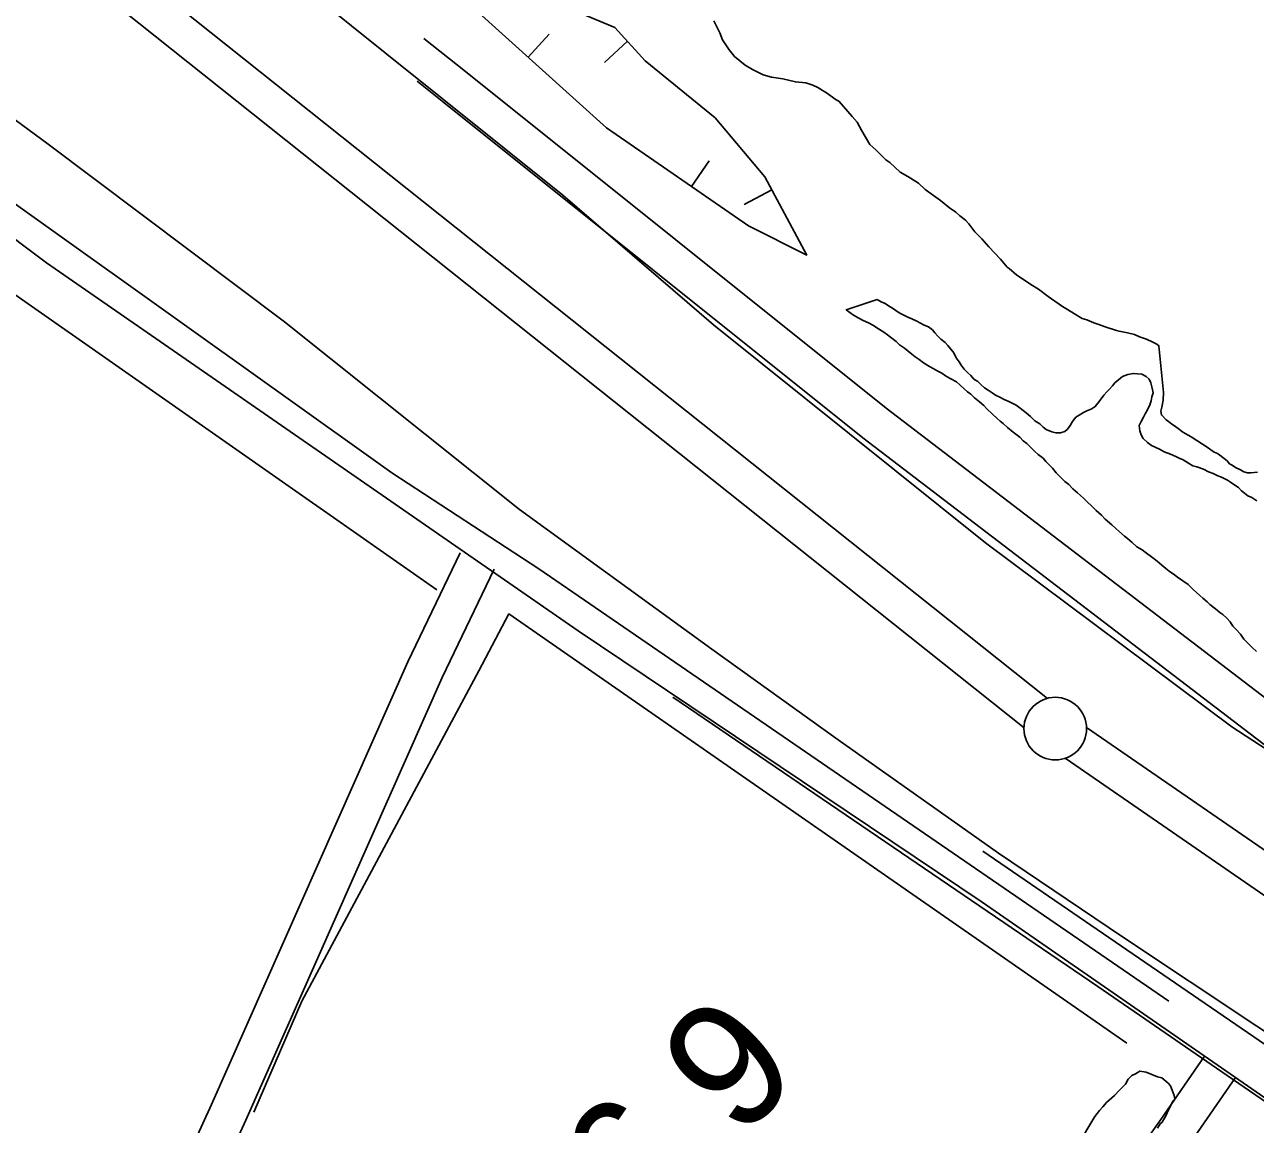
# Model space of a CAD drawing. Extents: x 3263578 to 3301413, y 764927 to 798602.
# Drawn here: x 3278932 to 3279915, y 782328 to 783206 of the extents above; entities that cross this region are included whole.
import ezdxf

# ---------------------------------------------------------------- set-up
doc = ezdxf.new("R2010")
doc.units = 0
for name, color, linetype in [('V-BORW-LINE', 7, 'Continuous'), ('V-LEVE-TOET', 7, 'Continuous'), ('V-ROAD-CNTR', 7, 'Continuous'), ('V-SITE-VEGE', 7, 'Continuous'), ('V-SURV-IDEN', 7, 'Continuous'), ('V-SURV-LINE', 7, 'Continuous'), ('V-TOPO-SHOR', 7, 'Continuous')]:
    doc.layers.add(name, color=color, linetype=linetype)

msp = doc.modelspace()

# ---------------------------------------------------------------- linework, layer by layer
at = {"layer": 'V-BORW-LINE'}
for p, q in [((3279334.15, 783180.09), (3279350.9, 783198.65)), ((3279413.37, 783192.86), (3279394.98, 783175.93)), ((3279464.51, 783076.94), (3279478.69, 783097.53)), ((3279528.77, 783074.22), (3279506.73, 783062.42))]:
    msp.add_line(p, q, dxfattribs=at)
for points in [[(3279285.65, 783223.19), (3279289.29, 783220.6), (3279396.58, 783123.7), (3279510.01, 783045.61), (3279556.68, 783022.11), (3279523.22, 783084.59), (3279483.36, 783131.83), (3279427.6, 783177.4), (3279403.26, 783203.85), (3279368.35, 783218.46), (3279316.97, 783253.04), (3279304.74, 783269.5)], [(3279368.35, 783218.46), (3279403.26, 783203.85), (3279427.6, 783177.4), (3279483.36, 783131.83), (3279523.22, 783084.59), (3279556.68, 783022.11), (3279510.01, 783045.61), (3279396.58, 783123.7), (3279289.29, 783220.6)]]:
    msp.add_lwpolyline(points, dxfattribs=at)
at = {"layer": 'V-LEVE-TOET'}
for points in [[(3279361.72, 783070.08), (3279219.88, 783183.62), (3279088.08, 783289.6), (3278974.22, 783382.53), (3278842.86, 783491.6), (3278728.3, 783585.83), (3278557.71, 783725.48), (3278395.18, 783844.66), (3278281.67, 783929.9), (3278230.78, 783969.18), (3278200.89, 783991.16), (3278176.31, 784011.83), (3278112.46, 784059.29)], [(3278793.11, 783227.05), (3278949.69, 783111.49), (3279139.58, 782968.79), (3279327.28, 782819.02), (3279480.86, 782707.38), (3279581.82, 782635.21), (3279709.64, 782544.47), (3279808.68, 782477.72), (3279916.03, 782406.45), (3280002.04, 782349.28), (3280021.19, 782335.02), (3280059.71, 782307.1), (3280121.4, 782267.05), (3280184.42, 782221.4), (3280294.41, 782139.51), (3280497.51, 781995.15), (3280744.96, 781825.78)], [(3280537.95, 782178.13), (3280496.38, 782202.5), (3280476.85, 782218.17), (3280431.98, 782248.58), (3280419.95, 782258.54), (3280412.07, 782266.24), (3280402.83, 782275.96), (3280397.75, 782283.43), (3280386.24, 782301.17), (3280375.01, 782311.71), (3280323.91, 782352.6), (3280242.92, 782411.1), (3280109.9, 782501.31), (3279985.98, 782586.8), (3279896.21, 782645.43), (3279699.3, 782792.32), (3279482.07, 782966.58), (3279361.72, 783070.08)]]:
    msp.add_lwpolyline(points, dxfattribs=at)
at = {"layer": 'V-ROAD-CNTR'}
msp.add_line((3279948.58, 782328.38), (3279892.27, 782367.11), dxfattribs=at)
for points in [[(3282339.2, 780676.45), (3281669.91, 781127.28), (3281157.6, 781479.06), (3280573.12, 781894.7), (3279995.85, 782298.36), (3279696.61, 782505.44), (3279374.06, 782722.15), (3278949.41, 783016.08), (3278639.59, 783248.96), (3278344.88, 783480.81)], [(3279250.78, 783195.03), (3279284.09, 783168.65), (3279620.02, 782899.87), (3279947.62, 782649.41), (3280177.56, 782489.88)], [(3279245.39, 783161.03), (3279265.41, 783145.17), (3279601.54, 782876.24), (3279929.95, 782625.16), (3280160.46, 782465.23)], [(3279279.9, 782784.46), (3279238.11, 782697.48), (3279081.29, 782343.82), (3278908.09, 781964.99)], [(3279306.94, 782771.47), (3279265.35, 782684.9), (3279108.64, 782331.5), (3278935.38, 781952.52)], [(3279892.27, 782367.11), (3279789.09, 782438.1), (3279449.63, 782669.18)], [(3279874.32, 782382.43), (3279839.46, 782331.85), (3279803.89, 782282.22), (3279771.03, 782214.97), (3279685.43, 782061.84), (3279494.08, 781691.74), (3279468.56, 781639.2), (3279439.96, 781586.72), (3279360.37, 781435.71), (3279329.44, 781387.33), (3279283.05, 781317.18), (3279248.72, 781272.05), (3279221.39, 781233.82), (3279204.6, 781203.22), (3279173.49, 781139.23), (3279102.03, 780990.84), (3279048.11, 780872.05), (3278967.53, 780710.13), (3278836.16, 780452.61), (3278791.27, 780366.18)], [(3279899.02, 782365.41), (3279864, 782314.6), (3279829.74, 782266.79), (3279797.62, 782201.06), (3279711.85, 782047.63), (3279520.9, 781678.29), (3279495.24, 781625.47), (3279466.4, 781572.55), (3279386.32, 781420.61), (3279354.59, 781370.97), (3279307.53, 781299.8), (3279272.86, 781254.23), (3279246.83, 781217.83), (3279231.26, 781189.44), (3279200.49, 781126.16), (3279160.23, 781042.56)]]:
    msp.add_lwpolyline(points, dxfattribs=at)
at = {"layer": 'V-SITE-VEGE'}
for points in [[(3279696.44, 783035.02), (3279690.95, 783040.79), (3279686.04, 783047.11), (3279683.3, 783049.99), (3279678.88, 783053.48), (3279675.57, 783056.38), (3279670.6, 783059.88), (3279663.42, 783065.7), (3279657.89, 783069.78), (3279651.25, 783074.45), (3279645.75, 783079.66), (3279637.43, 783084.93), (3279631.33, 783088.46), (3279623.07, 783095.99), (3279619.75, 783098.33), (3279612.06, 783105.84), (3279607.1, 783110.47), (3279600.62, 783121.33), (3279596.85, 783128.19), (3279593.02, 783132.79), (3279582.62, 783144.88), (3279579.29, 783146.65), (3279573.21, 783151.31), (3279565.44, 783156.01), (3279561.55, 783157.79), (3279555.96, 783159.62), (3279547.53, 783160.4), (3279537.46, 783162.9), (3279528.48, 783164.25), (3279521.77, 783166.11), (3279513.43, 783170.26), (3279507.32, 783173.8), (3279499.05, 783180.76), (3279494.68, 783185.94), (3279489.25, 783193.96), (3279487.14, 783199.65), (3279482.31, 783209.34)], [(3279916.46, 782848.72), (3279911.38, 782848.29), (3279908.56, 782848.36), (3279905.76, 782848.99), (3279902.99, 782850.75), (3279899.1, 782852.54), (3279896.33, 782854.3), (3279894.1, 782855.48), (3279892.47, 782857.77), (3279886.39, 782862.43), (3279884.73, 782863.6), (3279881.95, 782864.8), (3279879.18, 782866.56), (3279876.42, 782868.88), (3279872.53, 782871.23), (3279863.67, 782877.08), (3279857, 782880.63), (3279854.25, 782882.95), (3279850.38, 782885.86), (3279848.15, 782887.04), (3279845.4, 782889.37), (3279843.73, 782890.53), (3279839.9, 782894.57), (3279839.4, 782897.4), (3279840.05, 782900.76), (3279841.32, 782906.36), (3279841.47, 782912.55), (3279837.9, 782949.81), (3279836.24, 782950.98), (3279832.91, 782952.75), (3279827.9, 782955.13), (3279822.31, 782956.96), (3279818.42, 782958.75), (3279812.81, 782960.02), (3279806.09, 782961.31), (3279803.85, 782961.93), (3279794.92, 782964.97), (3279789.9, 782966.79), (3279785.98, 782968.01), (3279780.41, 782970.4), (3279776.5, 782971.63), (3279770.4, 782975.16), (3279764.85, 782978.68), (3279760.97, 782981.03), (3279749.35, 782989.2), (3279741.61, 782995.03), (3279735.51, 782998.56), (3279728.87, 783003.23), (3279724.43, 783006.16), (3279718.37, 783011.38), (3279716.71, 783012.55), (3279711.24, 783018.88), (3279701.91, 783028.69), (3279696.44, 783035.02)], [(3279811.13, 782360.05), (3279813.32, 782364.26), (3279816.19, 782367.05), (3279819.04, 782368.42), (3279822.61, 782370.49), (3279827.55, 782369.71), (3279836.69, 782366.04), (3279840.22, 782365.28), (3279845.11, 782360.96), (3279847.2, 782358.81), (3279847.88, 782356.68), (3279849.24, 782353.12), (3279849.91, 782350.98), (3279850.58, 782348.15), (3279849.14, 782346.75), (3279845.5, 782339.73), (3279843.31, 782334.81), (3279840.4, 782329.9), (3279838.97, 782328.51), (3279836.79, 782325)], [(3279772.91, 782311.09), (3279786.69, 782334.23), (3279790.3, 782339.13), (3279793.17, 782341.92), (3279796.06, 782345.42), (3279802.51, 782350.98), (3279806.1, 782355.17), (3279811.13, 782360.05)]]:
    msp.add_lwpolyline(points, dxfattribs=at)
at = {"layer": 'V-SURV-LINE'}
for points in [[(3278504.11, 783658.86), (3279748.79, 782668.23)], [(3279730.12, 782644.75), (3278485.44, 783635.38)], [(3279780.04, 782645.06), (3280133.15, 782401.69)], [(3280116.13, 782376.99), (3279763.02, 782620.36)]]:
    msp.add_lwpolyline(points, dxfattribs=at)
msp.add_circle((3279755.09, 782644.04), 25, dxfattribs=at)
at = {"layer": 'V-TOPO-SHOR'}
msp.add_line((3279697.31, 782546.29), (3279980.02, 782352.19), dxfattribs=at)
for points in [[(3279261.25, 782754.79), (3278870.73, 783027.96), (3278640.72, 783198.1), (3278417.91, 783373.03), (3278266.97, 783495.24), (3278099.27, 783662.97)], [(3278669.48, 783255.6), (3278865.94, 783104.64), (3279225.32, 782848.23), (3279342.72, 782771.55), (3279845.85, 782426.48)], [(3279713.56, 782887.74), (3279711.12, 782889.57), (3279708.7, 782891.76), (3279704.88, 782895.05), (3279700.38, 782899.42), (3279697.96, 782901.96), (3279694.48, 782904.89), (3279690.66, 782908.18), (3279687.54, 782911.09), (3279685.11, 782912.93), (3279682.33, 782915.48), (3279679.21, 782918.4), (3279676.08, 782920.96), (3279671.18, 782923.57), (3279667.34, 782925.79), (3279664.55, 782927.99), (3279661.4, 782929.49), (3279657.55, 782931.71), (3279654.75, 782933.2), (3279649.86, 782936.16), (3279646.38, 782938.73), (3279643.24, 782940.94), (3279640.46, 782943.14), (3279637.67, 782945.34), (3279634.55, 782947.9), (3279630.71, 782950.48), (3279627.94, 782953.03), (3279623.42, 782956.69), (3279620.98, 782958.53), (3279618.19, 782960.72), (3279614, 782963.31), (3279609.47, 782966.27), (3279605.96, 782968.13), (3279601.75, 782970.01), (3279598.25, 782971.87), (3279594.05, 782974.1), (3279590.92, 782976.31), (3279588.13, 782978.51), (3279612.82, 782986.76)], [(3279612.82, 782986.76), (3279615.96, 782984.9), (3279619.12, 782983.41), (3279621.91, 782981.56), (3279625.06, 782979.71), (3279627.85, 782977.87), (3279630.29, 782976.03), (3279634.14, 782974.16), (3279637.3, 782972.66), (3279640.45, 782971.16), (3279644.66, 782969.28), (3279647.46, 782967.8), (3279650.26, 782966.31), (3279653.77, 782964.8), (3279656.91, 782962.59), (3279658.97, 782960.06), (3279661.39, 782957.51), (3279663.81, 782954.97), (3279667.29, 782952.4), (3279669.36, 782949.86), (3279671.77, 782946.96), (3279674.18, 782944.07), (3279675.86, 782940.12), (3279678.26, 782936.87), (3279679.97, 782934.34), (3279682.37, 782931.09), (3279685.13, 782928.18), (3279687.56, 782925.99), (3279689.97, 782923.09), (3279693.12, 782921.24), (3279695.89, 782918.69), (3279698.67, 782916.14)], [(3279698.67, 782916.14), (3279701.46, 782914.29), (3279704.6, 782912.08), (3279707.39, 782910.24), (3279710.9, 782908.73), (3279714.4, 782906.87), (3279717.91, 782905.37), (3279720.71, 782903.88), (3279723.86, 782902.38), (3279726.99, 782899.82), (3279731.87, 782896.15), (3279735.34, 782893.22), (3279738.8, 782889.94), (3279742.64, 782887.36), (3279745.42, 782884.81), (3279747.85, 782882.97), (3279752.42, 782881.09), (3279755.59, 782880.3), (3279759.14, 782880.21), (3279762.71, 782881.18), (3279764.89, 782883.26), (3279767.09, 782886.04), (3279768.94, 782889.18), (3279771.51, 782892.67), (3279774.04, 782894.38), (3279777.63, 782896.42), (3279780.87, 782898.11), (3279783.73, 782899.1), (3279786.98, 782901.15), (3279789.17, 782903.93), (3279791.74, 782907.41), (3279793.94, 782910.2), (3279796.14, 782912.98), (3279798.32, 782915.06), (3279800.87, 782917.83), (3279802.71, 782920.27), (3279805.61, 782922.68), (3279808.86, 782925.08), (3279813.16, 782926.74), (3279817.44, 782927.7), (3279820.62, 782927.27), (3279824.17, 782927.18), (3279827.67, 782925.31), (3279830.1, 782923.13), (3279831.45, 782920.25), (3279832.4, 782915.97), (3279833.37, 782912.04), (3279832.22, 782908.88), (3279831.79, 782905.7), (3279830.64, 782902.54), (3279828.77, 782898.68), (3279826.92, 782895.53), (3279825.43, 782892.73), (3279823.57, 782889.23), (3279822.07, 782886.08), (3279822.68, 782881.81), (3279823.66, 782878.59), (3279825.36, 782875.71), (3279828.82, 782872.43), (3279831.96, 782870.22), (3279834.76, 782868.73), (3279838.97, 782866.85), (3279842.12, 782865), (3279847.04, 782863.1), (3279851.25, 782861.22), (3279854.06, 782860.09), (3279857.21, 782858.59), (3279861.4, 782856), (3279864.89, 782853.79), (3279868.07, 782853), (3279873.34, 782851.09), (3279877.55, 782849.21), (3279881.06, 782847.7), (3279884.92, 782845.83), (3279887.73, 782844.7), (3279892.64, 782842.45), (3279895.77, 782840.24), (3279898.56, 782838.4), (3279901.35, 782836.55), (3279903.78, 782834.01), (3279906.21, 782832.17), (3279908.99, 782829.97), (3279912.15, 782828.48), (3279915.99, 782825.9)], [(3279915.81, 782705.65), (3279912.34, 782708.92), (3279908.88, 782712.2), (3279905.77, 782715.47), (3279903.03, 782719.44), (3279899.57, 782723.08), (3279896.81, 782725.98), (3279894.76, 782729.23), (3279892, 782732.14), (3279888.88, 782735.05), (3279886.44, 782736.89), (3279882.96, 782739.81), (3279878.44, 782743.12), (3279876.36, 782745.3), (3279872.89, 782748.23), (3279870.46, 782750.42), (3279865.26, 782755.16), (3279861.1, 782759.16), (3279856.92, 782762.11), (3279852.74, 782765.05), (3279850.3, 782766.88), (3279846.11, 782769.83), (3279843.33, 782772.03), (3279840.2, 782774.59), (3279836.38, 782777.88), (3279832.9, 782780.45), (3279826.98, 782784.85), (3279824.54, 782786.69), (3279820.35, 782789.28), (3279816.53, 782792.57), (3279812.71, 782795.85), (3279810.27, 782797.69), (3279805.77, 782801.7), (3279803.34, 782803.89), (3279800.22, 782806.81), (3279795.01, 782811.2), (3279791.9, 782814.47), (3279787.73, 782818.12), (3279784.27, 782821.75), (3279780.45, 782825.04), (3279777.69, 782827.95), (3279772.83, 782832.33), (3279769.01, 782835.62), (3279765.9, 782838.89), (3279762.77, 782841.45), (3279760, 782844), (3279757.93, 782846.18), (3279755.85, 782848.36), (3279752.75, 782851.99), (3279750.68, 782854.17), (3279747.57, 782857.44), (3279745.5, 782859.98), (3279741.32, 782862.92), (3279738.54, 782865.47), (3279735.43, 782868.74), (3279732.31, 782871.66), (3279729.53, 782873.85), (3279726.77, 782876.76), (3279721.55, 782880.8), (3279717.03, 782884.46), (3279713.56, 782887.74)], [(3279812.3, 782392.94), (3279318.75, 782735.61), (3279294.79, 782690.09), (3279153.4, 782426.54), (3279115.06, 782337.89)]]:
    msp.add_lwpolyline(points, dxfattribs=at)

# ---------------------------------------------------------------- texts
at = {"layer": 'V-SURV-IDEN'}
msp.add_text('2582+06.9', height=100, rotation=44.36152, dxfattribs=at).set_placement((3279100.61, 781922.16))

doc.saveas('drawing.dxf')
